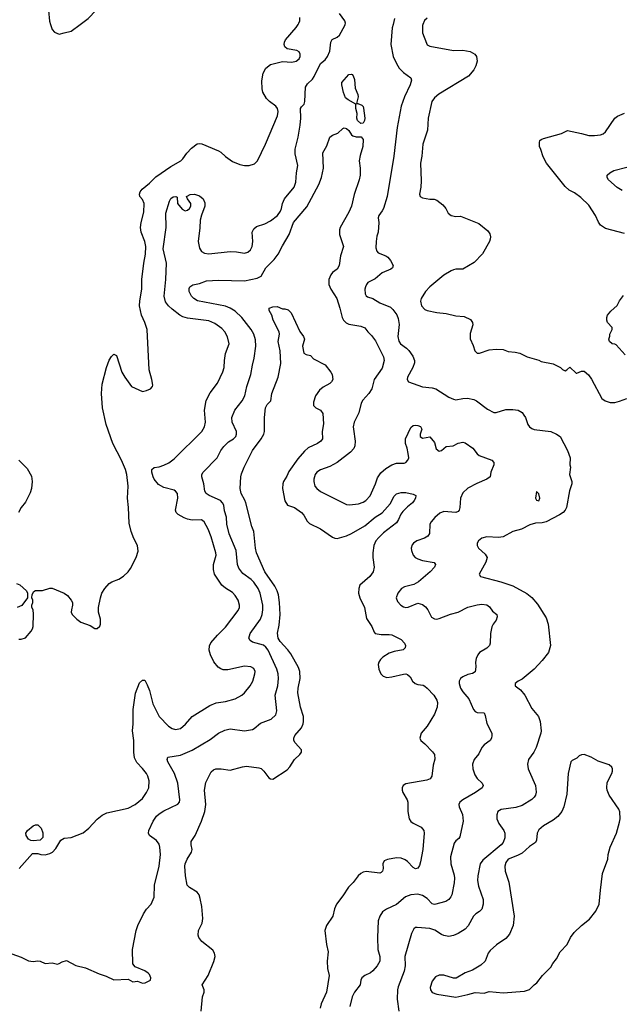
# Model space of a CAD drawing. Header units: inches. Extents: x 1678809 to 1859548, y 384609 to 522868.
# Tile 293 of 386: x 1810396 to 1815456, y 411747 to 420039. Entities that reach past the tile are written whole.
import ezdxf

# ---------------------------------------------------------------- set-up
doc = ezdxf.new("R2010")
doc.units = ezdxf.units.IN
doc.header["$MEASUREMENT"] = 0
doc.layers.add('B8411', color=7, linetype='Continuous')
doc.layers.add('B8412', color=7, linetype='Continuous')

msp = doc.modelspace()

# ---------------------------------------------------------------- linework, layer by layer
at = {"layer": 'B8411', "color": 5}
for points, elevation in [([(1810390, 414822), (1810410, 414822.4), (1810445.1, 414834.9), (1810493.6, 414890), (1810505.6, 414910), (1810509.6, 414930), (1810513.2, 415033.2), (1810508.7, 415068.7), (1810498, 415090), (1810498, 415110), (1810506, 415130), (1810506, 415150), (1810498, 415170), (1810500.4, 415199.6), (1810516.4, 415223.6), (1810528.9, 415231.1), (1810588.4, 415231.6), (1810650, 415250.8), (1810670.6, 415250.6), (1810770, 415210.7), (1810798.8, 415190), (1810831.3, 415150), (1810842, 415130), (1810842, 415110), (1810831.6, 415068.4), (1810831.3, 415050), (1810838, 415030), (1810878, 414990), (1810910, 414966.8), (1810990, 414938), (1811030, 414911.3), (1811050, 414912), (1811070, 414932), (1811077.2, 414950), (1811077.2, 414990), (1811059, 415050), (1811059, 415090), (1811076, 415170), (1811089.6, 415210.4), (1811112.7, 415250), (1811150, 415290.7), (1811173.8, 415306.2), (1811231.3, 415328.7), (1811270, 415353.4), (1811309.7, 415390.3), (1811330, 415418.8), (1811377, 415510), (1811395.5, 415564.5), (1811389.2, 415610), (1811358, 415670), (1811334.5, 415730), (1811319.1, 415799.1), (1811313, 415930), (1811304.2, 416010), (1811309.7, 416110), (1811297.7, 416210), (1811286.9, 416250), (1811253.5, 416330), (1811181.1, 416470), (1811125.4, 416630), (1811094.7, 416770), (1811086, 416890), (1811091.8, 416970), (1811127.3, 417110), (1811150, 417171.3), (1811170, 417202), (1811190, 417222), (1811211, 417210), (1811258, 417070), (1811281, 417030), (1811338.8, 416950), (1811431.9, 416908.1), (1811464.8, 416915.2), (1811498, 416930), (1811515.3, 416950), (1811518, 416962), (1811509.3, 417010), (1811485.6, 417090), (1811469.7, 417430), (1811449.7, 417490), (1811421.4, 417550), (1811405.3, 417630), (1811407, 417673), (1811425.8, 417770), (1811426.4, 417850), (1811441.4, 417990), (1811455.1, 418064.9), (1811458.6, 418130), (1811451.8, 418171.8), (1811420.9, 418250), (1811415, 418290), (1811418.7, 418330), (1811442.9, 418417.1), (1811445.8, 418490), (1811430, 418524.2), (1811407.7, 418550), (1811404.5, 418570), (1811412.1, 418590), (1811427.8, 418612.2), (1811490, 418662.3), (1811543.5, 418716.5), (1811670, 418803.8), (1811753.3, 418850), (1811771.5, 418868.5), (1811804.4, 418915.6), (1811843.1, 418956.9), (1811890, 418992.6), (1811910, 418997.3), (1811930, 418993.1), (1812070, 418934.4), (1812090, 418924.4), (1812130, 418888.4), (1812190, 418846.4), (1812250, 418818.4), (1812290.4, 418810.4), (1812330, 418810.4), (1812373.6, 418826.4), (1812400.9, 418850), (1812466, 418990), (1812567.2, 419230), (1812574.5, 419265.5), (1812567.1, 419290), (1812552.6, 419310), (1812499.6, 419350), (1812474.7, 419374.7), (1812445.1, 419430), (1812437.7, 419457.7), (1812434.9, 419525.1), (1812446.9, 419590), (1812469.8, 419630.2), (1812510, 419663.1), (1812610, 419686.7), (1812690, 419680.3), (1812726.6, 419690), (1812750, 419710.7), (1812757.7, 419730), (1812758.3, 419750), (1812749.7, 419769.7), (1812730, 419780.5), (1812650, 419794), (1812629.7, 419809.7), (1812624.2, 419830), (1812626.3, 419850), (1812635.1, 419870), (1812725.4, 419974.6), (1812742, 420000)], 380), ([(1810392, 412890), (1810504, 413016), (1810550, 413018), (1810574, 413010), (1810610, 413006.8), (1810650, 413016), (1810671.5, 413028.5), (1810701.5, 413058.5), (1810742, 413130), (1810770, 413146.8), (1810830, 413150.8), (1810930, 413190.7), (1810979.3, 413230), (1811050, 413307.3), (1811090, 413339.1), (1811130, 413359.1), (1811310, 413399.3), (1811370, 413430.4), (1811430, 413481.6), (1811464.7, 413530), (1811484.2, 413570), (1811488, 413630), (1811475.8, 413670), (1811463.5, 413690), (1811430, 413733.6), (1811383.3, 413783.3), (1811363.1, 413823.1), (1811356.4, 413870), (1811357.7, 413970), (1811346.3, 414050), (1811352.6, 414110), (1811353, 414230), (1811372.9, 414367.1), (1811405.8, 414454.2), (1811430, 414478), (1811450, 414478), (1811470, 414438), (1811488.8, 414388.8), (1811518.9, 414278.9), (1811572.2, 414170), (1811650, 414088.7), (1811680.7, 414070), (1811710, 414061.1), (1811751.8, 414070), (1811792.6, 414107.4), (1811849.8, 414170.2), (1811996.6, 414263.4), (1812050, 414284.9), (1812130, 414297.8), (1812210, 414321.3), (1812267.6, 414350), (1812289.7, 414370), (1812336.9, 414430), (1812359.1, 414470), (1812377.7, 414530), (1812378.9, 414550), (1812370, 414574), (1812342, 414590), (1812290, 414595.4), (1812150, 414564.4), (1812110, 414565.4), (1812091.8, 414571.8), (1812067.9, 414587.9), (1812031.6, 414631.6), (1812003.5, 414690), (1811991.2, 414730), (1811994.9, 414765.1), (1812007.4, 414792.6), (1812063, 414857), (1812130, 414924.4), (1812237.3, 415062.7), (1812246.9, 415090), (1812248.3, 415110), (1812237.7, 415150), (1812212.6, 415190), (1812190, 415214), (1812130, 415251), (1812097.9, 415277.9), (1812037.8, 415370), (1812027.7, 415410), (1812027.7, 415450), (1812050.6, 415529.4), (1812049.8, 415550), (1812010, 415682.9), (1811984.4, 415750), (1811950.6, 415810.6), (1811927.6, 415827.6), (1811850, 415825.8), (1811810, 415832.8), (1811783, 415843), (1811730, 415873), (1811714.3, 415890), (1811708.4, 415910), (1811728.3, 416010), (1811726, 416050), (1811710, 416069.6), (1811696.3, 416076.3), (1811610, 416100.9), (1811565.4, 416125.4), (1811529.7, 416170), (1811519.7, 416190), (1811509.8, 416230), (1811510, 416250.8), (1811530, 416268.2), (1811570, 416272.9), (1811610, 416286.7), (1811652, 416308), (1811698.2, 416341.8), (1811931.2, 416570), (1811952.2, 416610), (1811960.3, 416650), (1811953.6, 416750), (1811968.3, 416831.7), (1812001.9, 416898.1), (1812061.2, 416978.8), (1812106.5, 417073.5), (1812119.3, 417110), (1812120.6, 417170), (1812130.6, 417229.4), (1812161.5, 417310), (1812147.4, 417367.4), (1812125.7, 417410), (1812098.9, 417438.9), (1812040, 417480), (1811990, 417503.5), (1811810, 417526.4), (1811770, 417538), (1811746, 417550), (1811681.1, 417601.1), (1811649.7, 417630), (1811623.4, 417663.4), (1811613.8, 417710), (1811628.1, 417850), (1811632.2, 417990), (1811605.6, 418110), (1811630.8, 418290), (1811627.9, 418410), (1811658.4, 418510), (1811670, 418533.4), (1811690, 418546.8), (1811710.7, 418550.7), (1811723.6, 418543.6), (1811726.8, 418490), (1811764.7, 418444.7), (1811790, 418430.4), (1811810, 418435.8), (1811825.6, 418450), (1811838, 418470), (1811836.9, 418490), (1811809.2, 418530), (1811802, 418550), (1811806.6, 418553.4), (1811832, 418568), (1811870, 418570.4), (1811910, 418556.3), (1811942.8, 418530), (1811956.4, 418496.4), (1811955.8, 418470), (1811926.6, 418393.4), (1811915.5, 418350), (1811913.5, 418286.5), (1811899.6, 418170), (1811910, 418114.8), (1811926.6, 418086.6), (1811952, 418072), (1811990, 418067.4), (1812170, 418086.3), (1812224, 418084), (1812290, 418073.7), (1812319.2, 418080.8), (1812340.1, 418099.9), (1812355.6, 418130), (1812360.9, 418170), (1812354.7, 418250), (1812370, 418279.1), (1812390, 418296.4), (1812460.1, 418319.9), (1812510, 418346), (1812566.9, 418390), (1812592.9, 418427.1), (1812602.4, 418450), (1812610, 418490.7), (1812627.4, 418530), (1812708.4, 418630), (1812722.7, 418670), (1812728.2, 418750), (1812738.3, 418810), (1812716, 418910), (1812716.4, 418950), (1812741.8, 419050), (1812758.8, 419150), (1812765, 419210), (1812762.6, 419290), (1812770, 419304.9), (1812793.1, 419326.9), (1812799.3, 419350), (1812803.6, 419470), (1812820.7, 419499.3), (1812862, 419538), (1812878, 419562), (1812930, 419670.4), (1812970, 419701.3), (1812990, 419730.5), (1813010, 419774.8), (1813016.9, 419850), (1813027.2, 419872.8), (1813070, 419892.4), (1813090, 419908.2), (1813136.3, 419990), (1813139, 420000)], 360), ([(1810656.1, 420000), (1810670, 419958), (1810690, 419934.8), (1810730, 419917.3), (1810770, 419927.7), (1810830, 419943), (1810906.9, 420000)], 420), ([(1813541.3, 420000), (1813534, 419970), (1813523.6, 419830), (1813541.1, 419730), (1813569.2, 419669.2), (1813592.1, 419632.1), (1813630, 419594), (1813690.3, 419550.3), (1813698, 419530), (1813686.7, 419490), (1813637.3, 419390), (1813608.9, 419310), (1813575.3, 419130), (1813547.8, 418890), (1813491.4, 418551.4), (1813459.6, 418450), (1813450, 418429.5), (1813420.5, 418390), (1813415.5, 418370), (1813420.4, 418330), (1813417.1, 418250), (1813404.8, 418215.2), (1813397.8, 418170), (1813397.2, 418117.2), (1813403.8, 418090), (1813416.7, 418076.7), (1813481, 418050), (1813498, 418038), (1813521, 418010), (1813542, 417970), (1813536, 417950), (1813522.5, 417937.5), (1813450, 417907.6), (1813390, 417856.9), (1813330, 417826), (1813316.3, 417810), (1813308, 417790), (1813303.8, 417770), (1813305.5, 417730), (1813314.4, 417714.4), (1813326, 417706), (1813370, 417690.3), (1813430, 417656.2), (1813519.1, 417619.1), (1813539.4, 417599.4), (1813573.1, 417553.1), (1813583.9, 417523.9), (1813592, 417472), (1813581.9, 417370), (1813590, 417332.7), (1813605.3, 417310), (1813654.2, 417274.2), (1813673.6, 417253.6), (1813706.9, 417206.9), (1813721.6, 417170), (1813721.6, 417150), (1813707, 417110), (1813662.6, 417030), (1813661.3, 417010), (1813670.8, 416990), (1813790, 416946.3), (1813870, 416939.6), (1813902.8, 416930), (1814010, 416861.1), (1814050, 416842.3), (1814070, 416837.3), (1814130, 416849.2), (1814168.8, 416851.2), (1814221.6, 416841.6), (1814243.8, 416830), (1814338, 416758), (1814390, 416732), (1814410, 416731.8), (1814490, 416756), (1814550, 416757), (1814594.8, 416750), (1814627.7, 416730), (1814643.8, 416710), (1814656.4, 416690), (1814676.4, 416630), (1814690.5, 416610), (1814710, 416595.8), (1814730, 416588.9), (1814871.3, 416570), (1814918, 416550), (1814948.1, 416528.1), (1815010.4, 416410.4), (1815034, 416350), (1815031.1, 416291.1), (1815036, 416270), (1815028, 416210), (1815047.3, 416150), (1815047.3, 416130), (1815028.3, 416071.7), (1815001.6, 415930), (1814991.4, 415908.6), (1814973.4, 415890), (1814944, 415870), (1814830, 415811.3), (1814796.7, 415803.3), (1814740.5, 415799.5), (1814694.1, 415785.9), (1814624.7, 415750), (1814550, 415727.8), (1814470, 415684), (1814430, 415678.5), (1814330, 415683.5), (1814290, 415672.6), (1814261.6, 415650), (1814248.5, 415630), (1814248.5, 415610), (1814260.4, 415590), (1814316.9, 415536.9), (1814333.4, 415510), (1814322.4, 415470), (1814266, 415370), (1814278, 415350), (1814450, 415304.7), (1814550, 415271.6), (1814667.1, 415207.1), (1814710, 415174), (1814758.5, 415118.5), (1814830, 415002.8), (1814848.5, 414950), (1814869, 414770), (1814850, 414709.5), (1814797.7, 414642.3), (1814730.3, 414570), (1814630, 414485.1), (1814596, 414470), (1814570.8, 414450), (1814571, 414430), (1814615.4, 414395.4), (1814652.4, 414350), (1814710, 414239.3), (1814767.2, 414170), (1814780.9, 414130), (1814789.1, 414050.9), (1814786.2, 414030), (1814748.1, 413910), (1814726, 413870), (1814683.7, 413810), (1814674.4, 413770), (1814679.5, 413730), (1814686.7, 413710), (1814742.3, 413590), (1814747.3, 413532.7), (1814741.1, 413510), (1814729.2, 413490.8), (1814710, 413473.3), (1814630, 413421.7), (1814576.4, 413403.6), (1814451.6, 413388.4), (1814424.9, 413370), (1814415.6, 413344.4), (1814416.5, 413310), (1814431.6, 413270), (1814474.6, 413210), (1814481.7, 413190), (1814483.1, 413150), (1814468, 413110), (1814452.2, 413090), (1814298.6, 412961.4), (1814275.8, 412930), (1814255.9, 412830), (1814253.4, 412790), (1814261.5, 412741.5), (1814299.6, 412630), (1814301.5, 412590), (1814288.8, 412550), (1814270.4, 412530), (1814239.5, 412510), (1814219.6, 412490), (1814173.1, 412406.9), (1814150, 412380.5), (1814090, 412343.1), (1814050, 412326), (1814010, 412319.7), (1813970, 412326), (1813950, 412334.5), (1813892.5, 412372.5), (1813850, 412386), (1813745.3, 412394.7), (1813730, 412393.6), (1813716.7, 412383.3), (1813695.6, 412344.4), (1813639.7, 412150), (1813642, 412070), (1813634.8, 412025.2), (1813584.1, 411895.9), (1813578.5, 411870), (1813575.3, 411790), (1813590.3, 411690)], 360), ([(1813793.1, 420000), (1813789.2, 419990.8), (1813790.3, 419929.7), (1813821.8, 419841.8), (1813830, 419828.4), (1813850, 419815.8), (1814050, 419780.9), (1814130, 419782), (1814190, 419770.4), (1814230.5, 419750), (1814243.8, 419730), (1814250.4, 419690.4), (1814237.6, 419650), (1814221.8, 419618.2), (1814176.7, 419563.3), (1813927.6, 419412.4), (1813890, 419381.6), (1813868.8, 419350), (1813838.5, 419210), (1813831.6, 419110), (1813792.6, 418990), (1813784, 418890), (1813772.8, 418830), (1813778.4, 418681.6), (1813776.3, 418630), (1813765.5, 418570), (1813770.7, 418550.7), (1813790, 418538.8), (1813850, 418528), (1813887.3, 418527.3), (1813910, 418518.8), (1813961.4, 418481.4), (1813986, 418450), (1814004.7, 418410), (1814030, 418391.3), (1814070, 418381), (1814110, 418384), (1814263.6, 418323.6), (1814340.3, 418260.3), (1814355.4, 418235.4), (1814361.3, 418210), (1814360.4, 418190), (1814352.7, 418170), (1814293.6, 418066.4), (1814224.4, 417995.6), (1814130, 417937), (1814070, 417937.6), (1814050, 417933.6), (1814030, 417923), (1813970, 417886.6), (1813850, 417789.6), (1813814.4, 417750), (1813777.6, 417690), (1813772.2, 417670), (1813782, 417630), (1813810, 417599.3), (1813830, 417590.4), (1813910, 417574.4), (1813990, 417565.7), (1814070, 417544.4), (1814139.5, 417539.5), (1814193.7, 417513.7), (1814210.4, 417490.4), (1814214.4, 417470), (1814190, 417395.3), (1814190.3, 417350.3), (1814216.7, 417296.7), (1814230, 417251.3), (1814250, 417231), (1814270, 417230.8), (1814350, 417259.3), (1814410, 417264.9), (1814470, 417262), (1814510, 417244), (1814570, 417239.1), (1814610.4, 417230.4), (1814670, 417199.1), (1814770.6, 417170.6), (1814790, 417161), (1814890, 417142), (1814950.9, 417110.9), (1814970, 417092), (1814990, 417082), (1815006, 417090), (1815030, 417112), (1815083.6, 417063.6), (1815090, 417062), (1815130, 417078), (1815150, 417078), (1815187.5, 417047.5), (1815213.2, 417013.2), (1815300.7, 416850), (1815328.6, 416828.6), (1815370, 416814.9), (1815410, 416816.4), (1815450, 416826.4), (1815510, 416850.4)], 380), ([(1815490, 418238.7), (1815330, 418282), (1815289.6, 418309.6), (1815273.1, 418333.1), (1815245.6, 418390), (1815190, 418476.2), (1815123, 418543), (1815070, 418581.3), (1815024.2, 418604.2), (1814990, 418634), (1814833.2, 418830), (1814805.4, 418885.4), (1814787.2, 418947.2), (1814776, 418970), (1814773.6, 419006.4), (1814779, 419021), (1814788, 419030), (1814810, 419038.8), (1814960.1, 419079.9), (1815010, 419105.5), (1815130, 419081.3), (1815190, 419063.1), (1815237.2, 419062.8), (1815290, 419070.5), (1815310, 419079.1), (1815330, 419094.8), (1815410, 419211.3), (1815433.2, 419226.8), (1815490, 419250.8)], 380), ([(1810330, 412173), (1810410, 412145.5), (1810470, 412114.9), (1810510, 412107.7), (1810550, 412113.4), (1810570, 412110.7), (1810610, 412091), (1810670, 412098), (1810713.6, 412086.4), (1810730, 412091), (1810753.6, 412106.4), (1810790, 412116), (1810870, 412074.8), (1810950, 412054.8), (1811064.5, 412004.5), (1811125.2, 411985.2), (1811190, 411954.8), (1811310, 411958.8), (1811350, 411936), (1811390, 411941), (1811430, 411926), (1811452.9, 411927.1), (1811498, 411950), (1811502, 411970), (1811490, 411998), (1811478, 412010), (1811450, 412028.7), (1811370, 412064), (1811350, 412088), (1811345.2, 412210), (1811377.2, 412370), (1811392.7, 412410), (1811439.3, 412510), (1811465.2, 412550), (1811504, 412590), (1811529, 412650), (1811532.7, 412750), (1811571.1, 412910), (1811581.5, 413010), (1811578, 413070), (1811570, 413095.1), (1811550, 413126), (1811489.7, 413170), (1811481.1, 413190), (1811483.9, 413210), (1811519.3, 413290), (1811550, 413333.1), (1811570, 413351.6), (1811610, 413376), (1811727.4, 413432.6), (1811741.3, 413450), (1811745.4, 413470), (1811729.8, 413610), (1811700.9, 413690), (1811645.1, 413790), (1811638.4, 413810), (1811645.2, 413830), (1811750, 413844.4), (1811850, 413888.2), (1812002.2, 413977.8), (1812072, 414030), (1812123.3, 414056.7), (1812170, 414066), (1812290, 414051.8), (1812357.5, 414062.5), (1812370.9, 414069.1), (1812425, 414115), (1812514, 414150), (1812553.6, 414186.4), (1812562.2, 414217.8), (1812547.7, 414350), (1812570.9, 414430), (1812576.8, 414490), (1812572.7, 414530), (1812562.2, 414570), (1812488.4, 414728.4), (1812470, 414755.8), (1812450, 414770.7), (1812357.6, 414797.6), (1812338.4, 414810), (1812327.3, 414830), (1812337.7, 414870), (1812424.2, 414990), (1812439.5, 415030), (1812445.7, 415070), (1812445.7, 415110), (1812423.2, 415210), (1812405.7, 415250), (1812370, 415303.1), (1812346.2, 415326.2), (1812276.2, 415376.2), (1812241.2, 415421.2), (1812230.7, 415450.7), (1812219.1, 415570), (1812161.1, 415710), (1812141.6, 415790), (1812138.5, 415850), (1812122.5, 415902.5), (1812115.3, 415950), (1812105.3, 415970), (1812086.9, 415990), (1811992.5, 416032.5), (1811967.6, 416050), (1811956.9, 416070), (1811946.6, 416130), (1811929.7, 416190), (1811931.3, 416210), (1811940.5, 416230), (1812059.7, 416350), (1812089.8, 416410.2), (1812115.5, 416444.5), (1812156, 416484), (1812196.2, 416510), (1812216.9, 416530), (1812224, 416550), (1812222.2, 416570), (1812186.9, 416650), (1812182.6, 416690), (1812208, 416750), (1812270, 416828.7), (1812292.5, 416872.5), (1812310.8, 416949.2), (1812342.7, 417050), (1812356.3, 417130), (1812372.1, 417187.9), (1812385.7, 417290), (1812382.8, 417342.8), (1812369.8, 417389.8), (1812347.4, 417430), (1812268.7, 417530), (1812210, 417585), (1812168.2, 417610), (1812130, 417625.7), (1811893, 417673), (1811863, 417690), (1811843.5, 417710), (1811824.7, 417750), (1811825.1, 417774.9), (1811830, 417790.5), (1811854.3, 417805.7), (1811910, 417818), (1811970, 417839.8), (1812070, 417844.3), (1812290, 417840.7), (1812398, 417862), (1812430, 417880.2), (1812470, 417950.2), (1812539.9, 418020.1), (1812574.8, 418065.2), (1812610, 418135.5), (1812667.2, 418230), (1812702, 418330), (1812815.8, 418464.2), (1812915.9, 418650), (1812939.8, 418710), (1812956.5, 418790), (1812950, 418918.8), (1812984, 418976), (1813009.8, 419050.2), (1813030, 419068.2), (1813075.2, 419084.8), (1813117.6, 419122.4), (1813130, 419128), (1813150, 419123.8), (1813170, 419104.9), (1813190.5, 419070), (1813201.8, 419061.8), (1813230, 419053.4), (1813273.7, 419053.7), (1813290, 419031.3), (1813287, 418970), (1813263.4, 418896.6), (1813256, 418850), (1813264.6, 418790), (1813264.9, 418730), (1813256.5, 418690), (1813212.8, 418567.2), (1813191, 418470), (1813170, 418418.4), (1813097, 418290), (1813090.3, 418270), (1813090.3, 418230), (1813123.1, 418130), (1813097.5, 418050), (1813087.8, 417970), (1813070, 417938.7), (1813030.2, 417909.8), (1813016.5, 417890), (1813001.3, 417850), (1813000.3, 417810), (1813018.3, 417770), (1813068.9, 417690), (1813094.3, 417610), (1813111.4, 417530), (1813122.8, 417510), (1813147.3, 417487.3), (1813170, 417476.5), (1813270, 417459.6), (1813304.6, 417444.6), (1813328.5, 417410), (1813360.3, 417380.3), (1813394.5, 417334.5), (1813460.3, 417200.3), (1813467.2, 417170), (1813450, 417106), (1813381.7, 417010), (1813363.1, 416930), (1813337, 416890), (1813285.6, 416834.4), (1813271.8, 416810), (1813252.1, 416727.9), (1813213.8, 416650), (1813206.5, 416610), (1813207.6, 416590), (1813223.6, 416490), (1813220.3, 416450), (1813212.3, 416427.7), (1813184.1, 416395.9), (1813071, 416309), (1813010, 416275.3), (1812930.2, 416249.8), (1812899.5, 416230), (1812886, 416210), (1812874.3, 416170), (1812872.8, 416150), (1812883.2, 416110), (1812898, 416090), (1812930, 416066.5), (1813150, 415956.5), (1813174.7, 415954.7), (1813250, 415963.2), (1813290, 415974.9), (1813312.8, 415990), (1813348.3, 416030), (1813392.8, 416130), (1813410, 416181), (1813437.2, 416222.8), (1813480.5, 416259.5), (1813529.7, 416290.3), (1813570, 416303.7), (1813634.5, 416305.5), (1813650, 416310.7), (1813666.6, 416330), (1813673, 416350), (1813670, 416386), (1813661.6, 416430), (1813646.3, 416470), (1813645.1, 416510), (1813690, 416604), (1813710, 416621.6), (1813730, 416624.9), (1813750, 416622), (1813772, 416612), (1813783.8, 416590), (1813768.8, 416550), (1813770.7, 416530), (1813790, 416515.5), (1813850, 416527.3), (1813890, 416478.8), (1813905.8, 416425.8), (1813930, 416406.4), (1813950, 416410.5), (1813990, 416443.8), (1814048.5, 416451.5), (1814090, 416472.7), (1814130, 416480.5), (1814150, 416475.5), (1814213, 416430), (1814250, 416384), (1814266.8, 416370), (1814373.4, 416330), (1814390.5, 416310), (1814390.4, 416290), (1814364.4, 416230), (1814358.7, 416190), (1814330.4, 416170), (1814246.1, 416133.9), (1814170, 416093.7), (1814130, 416055.6), (1814109.3, 416010.7), (1814104, 415930), (1814098.9, 415910), (1814090, 415898.7), (1814070, 415888.6), (1813970, 415898.9), (1813935.9, 415884.1), (1813892.4, 415847.6), (1813861.3, 415810), (1813852.4, 415790), (1813848.9, 415711.1), (1813834.9, 415690), (1813806.5, 415673.5), (1813743, 415650), (1813712.7, 415630), (1813703, 415617), (1813694.4, 415590), (1813695.8, 415570), (1813710, 415530.7), (1813728.4, 415510), (1813750, 415497.8), (1813790, 415484.7), (1813888, 415468), (1813899.1, 415450), (1813890.4, 415430), (1813853.4, 415390), (1813755.1, 415304.9), (1813715.9, 415284.1), (1813636.5, 415263.5), (1813612.7, 415250), (1813581.3, 415210), (1813568.4, 415170), (1813579.2, 415139.2), (1813605.5, 415110), (1813630, 415094.4), (1813650, 415088.7), (1813670, 415092), (1813750, 415124.4), (1813790, 415114.4), (1813814.3, 415094.3), (1813834, 415070), (1813866.4, 415006.4), (1813890, 414993.1), (1813910, 414991.6), (1813930, 414996.5), (1814026.3, 415033.7), (1814090, 415050.3), (1814170, 415091.5), (1814250, 415112.6), (1814290, 415117.6), (1814330.2, 415110.2), (1814353.6, 415093.6), (1814379, 415059), (1814414.8, 415030), (1814419.1, 415010), (1814410, 414982), (1814386, 414950), (1814374.4, 414925.6), (1814361, 414870), (1814360.7, 414790), (1814354, 414770), (1814332.1, 414747.9), (1814270.5, 414709.5), (1814254.8, 414690), (1814241.4, 414658.6), (1814234.8, 414630), (1814238.8, 414590), (1814232.8, 414547.2), (1814210, 414533.2), (1814170, 414523.7), (1814130, 414504.5), (1814110.7, 414490), (1814099.1, 414470), (1814097.1, 414450), (1814110.4, 414410), (1814130, 414378), (1814180.6, 414320.6), (1814218.4, 414230), (1814232.9, 414212.9), (1814250, 414204.2), (1814310, 414201), (1814318.5, 414178.5), (1814331.3, 414111.3), (1814373, 414030), (1814373.4, 414010), (1814370.7, 413990), (1814358.8, 413970), (1814310, 413933.2), (1814290.5, 413909.5), (1814262.8, 413857.2), (1814224.4, 413810), (1814210.3, 413770), (1814213.4, 413730), (1814230, 413678.8), (1814249, 413649), (1814293, 413610), (1814301.6, 413590), (1814292.7, 413570), (1814234.9, 413530), (1814128.2, 413470), (1814104.4, 413450), (1814095.8, 413430), (1814098, 413410), (1814125.4, 413345.4), (1814132, 413290), (1814102.5, 413157.5), (1814095.5, 413144.5), (1814070, 413123.6), (1814055.8, 413104.2), (1814024.7, 412990), (1814029, 412931), (1814056, 412836), (1814059, 412810), (1814056, 412770), (1814035.6, 412670), (1814028, 412652), (1814010.2, 412629.8), (1813986.4, 412613.6), (1813890, 412588.6), (1813870, 412592.4), (1813830, 412638.2), (1813790, 412663.5), (1813750, 412674.8), (1813690, 412669.8), (1813647.4, 412652.6), (1813570.8, 412589.2), (1813485.5, 412550), (1813452.5, 412527.5), (1813429.1, 412490.9), (1813415.3, 412450), (1813410.2, 412310), (1813412, 412210), (1813430.2, 412150), (1813430, 412109.3), (1813408.9, 412070), (1813370, 412028.2), (1813350, 412012.6), (1813302.8, 411990), (1813279.1, 411970), (1813270.4, 411950), (1813263.1, 411910), (1813217.2, 411850), (1813196.9, 411810), (1813176.5, 411730)], 340), ([(1815470, 418601.1), (1815430, 418626.8), (1815355.1, 418690), (1815344.2, 418710), (1815345.6, 418730), (1815366.6, 418750), (1815400.9, 418770), (1815510, 418796.1)], 360), ([(1815496.4, 417216.4), (1815420.4, 417300.4), (1815410, 417308), (1815386, 417310), (1815366, 417330), (1815358, 417350), (1815367.3, 417372.7), (1815368, 417390), (1815388, 417430), (1815387.3, 417447.3), (1815348.7, 417490), (1815342, 417510), (1815342, 417530), (1815348.7, 417550), (1815376.4, 417583.6), (1815430, 417632), (1815449.1, 417670.9), (1815483.1, 417716.9)], 380), ([(1811925.5, 411690), (1811937.2, 411810), (1811949.7, 411850), (1811949.7, 411870), (1811932.8, 411910), (1811984, 411990), (1812032.6, 412107.4), (1812041.8, 412150), (1812037.2, 412177.2), (1812022.3, 412202.3), (1811930, 412277.7), (1811905.1, 412310), (1811899.8, 412330), (1811901.5, 412370), (1811932.8, 412430), (1811939.6, 412470), (1811930.6, 412570), (1811917.7, 412637.7), (1811908.4, 412668.4), (1811891.9, 412691.9), (1811827.3, 412730), (1811806.9, 412750), (1811794, 412830), (1811788.7, 412910), (1811791, 412930), (1811805.7, 412970), (1811844.7, 413030), (1811848, 413050), (1811840.7, 413090), (1811842, 413118), (1811874.3, 413170), (1811927.1, 413290), (1811955.3, 413370), (1811963.5, 413430), (1811952.2, 413550), (1811965.2, 413614.8), (1812010, 413704.9), (1812030, 413721.6), (1812049, 413730), (1812094, 413730), (1812170, 413718.4), (1812272.9, 413747.1), (1812308.1, 413751.9), (1812410, 413739.5), (1812430, 413732.7), (1812453.4, 413710), (1812495.6, 413655.6), (1812510, 413645.5), (1812530, 413643.8), (1812650, 413722.3), (1812671.8, 413748.2), (1812710.7, 413809.3), (1812755.6, 413850), (1812769.6, 413870), (1812769.6, 413890), (1812717.4, 413950), (1812706.6, 413970), (1812704.7, 413990), (1812714.7, 414010), (1812770, 414076.4), (1812783.8, 414110), (1812787, 414130), (1812785.8, 414170), (1812761, 414250), (1812739.8, 414370), (1812742.5, 414410), (1812758.4, 414490), (1812757, 414550), (1812743.6, 414583.6), (1812679.1, 414699.1), (1812653.7, 414733.7), (1812590, 414801.5), (1812574.2, 414830), (1812567.9, 414872.1), (1812581.1, 414938.9), (1812589.8, 415030), (1812584.7, 415130), (1812575.3, 415195.3), (1812565.2, 415230), (1812546, 415270), (1812460.6, 415390), (1812392.4, 415550), (1812382, 415590), (1812369.8, 415729.8), (1812351.7, 415771.7), (1812302, 415970), (1812293.6, 415993.6), (1812261.3, 416050), (1812253.6, 416090), (1812258, 416190), (1812264.1, 416215.9), (1812286.9, 416270), (1812357.2, 416410), (1812429.9, 416510.1), (1812453.3, 416550), (1812459.2, 416570), (1812459.7, 416690), (1812465.6, 416770), (1812482.2, 416797.8), (1812513, 416830), (1812519.2, 416890), (1812574.7, 417030), (1812595.9, 417144.1), (1812591.2, 417251.2), (1812572.6, 417330), (1812584.7, 417390), (1812581.6, 417410), (1812532.3, 417510), (1812520.9, 417550), (1812499, 417590), (1812498, 417610), (1812530, 417622), (1812564.5, 417624.5), (1812610, 417604.9), (1812630, 417604.9), (1812657, 417597), (1812682, 417570), (1812754.8, 417414.8), (1812788.4, 417370), (1812796.3, 417350), (1812779.3, 417290), (1812790.5, 417230.5), (1812810, 417219.1), (1812844.7, 417210), (1812870, 417184), (1812970, 417134), (1813018, 417070), (1813028, 417050), (1813033.4, 417010), (1813024, 416990), (1813010, 416976), (1812954, 416946), (1812920.8, 416919.2), (1812888.7, 416871.3), (1812870, 416818), (1812870.5, 416790), (1812890.3, 416770.3), (1812930.8, 416750), (1812950, 416722), (1812955.8, 416635.8), (1812945.3, 416570), (1812946, 416510), (1812933, 416490), (1812905.5, 416470), (1812827.4, 416432.6), (1812795.1, 416404.9), (1812740.1, 416339.9), (1812664.8, 416235.2), (1812645.9, 416194.1), (1812617.4, 416150), (1812612.6, 416130), (1812611.5, 416090), (1812630, 415986), (1812652, 415952), (1812710, 415932.4), (1812770, 415888.4), (1812790, 415865.5), (1812816.9, 415816.9), (1812836.2, 415796.2), (1812931.1, 415751.1), (1813030, 415681.3), (1813050, 415672), (1813070, 415670.3), (1813150, 415694), (1813190, 415711.5), (1813302.8, 415777.2), (1813391.6, 415850), (1813450, 415885.7), (1813518.2, 415961.8), (1813550, 416028), (1813570, 416045.3), (1813610, 416056.9), (1813650, 416057.4), (1813710, 416044.9), (1813732.7, 416032.7), (1813730.4, 416010), (1813719.5, 415990), (1813704.4, 415970), (1813662.7, 415937.3), (1813623.2, 415896.8), (1813606, 415874), (1813587.6, 415830), (1813570, 415802.4), (1813461.2, 415718.8), (1813420.4, 415679.6), (1813397.3, 415650), (1813380.7, 415610), (1813371.6, 415550), (1813370.3, 415510.3), (1813381.6, 415430), (1813374.9, 415390), (1813346, 415350), (1813262.8, 415277.2), (1813251.7, 415248.3), (1813250.3, 415210), (1813262.8, 415170), (1813301.3, 415090), (1813317.2, 414997.2), (1813363.8, 414930), (1813382, 414882), (1813390.6, 414870.6), (1813440.3, 414860.3), (1813510, 414862.8), (1813530, 414859), (1813610, 414820.5), (1813639.1, 414790), (1813647.3, 414770), (1813642.8, 414750), (1813626.2, 414733.8), (1813550, 414719.8), (1813510, 414704.8), (1813454.6, 414670), (1813435.6, 414650), (1813421.5, 414630), (1813415.3, 414610), (1813421.5, 414570), (1813439, 414530), (1813459.3, 414510), (1813490, 414500.2), (1813530, 414504.5), (1813630, 414528.9), (1813650, 414530.4), (1813664.2, 414524.2), (1813684.4, 414504.4), (1813706, 414470), (1813727, 414450), (1813750, 414441.3), (1813793.9, 414433.9), (1813810, 414427.4), (1813830, 414410.3), (1813886, 414350), (1813911.2, 414310), (1813915.2, 414290), (1813913, 414250), (1813890, 414189.6), (1813830, 414089.3), (1813778, 414030), (1813767.7, 413990), (1813774.8, 413970), (1813810, 413940.7), (1813874.1, 413874.1), (1813890.4, 413850), (1813892.5, 413812.5), (1813879.9, 413760.1), (1813868.4, 413670), (1813854, 413646), (1813825.5, 413634.5), (1813650, 413603.5), (1813626.4, 413590), (1813618.7, 413570), (1813618, 413550), (1813624.6, 413530), (1813658.9, 413470), (1813664.9, 413450), (1813665.8, 413370), (1813676, 413310), (1813690, 413286.7), (1813710, 413272), (1813777.8, 413237.8), (1813801.3, 413210), (1813803.7, 413190), (1813791.7, 413050), (1813773.4, 412946.6), (1813762.8, 412917.2), (1813750, 412894), (1813730, 412889.3), (1813710, 412900.7), (1813663.1, 412950), (1813643.7, 412963.7), (1813610, 412977.3), (1813570, 412980.2), (1813493.9, 412966.1), (1813465.7, 412954.3), (1813456.5, 412930), (1813457, 412890), (1813452.4, 412870), (1813442.4, 412857.6), (1813430, 412851.8), (1813315.4, 412864.6), (1813290, 412859.7), (1813270, 412849.6), (1813248.4, 412830), (1813205.7, 412774.3), (1813164.8, 412735.2), (1813118.2, 412661.8), (1813064.4, 412590), (1813049, 412551), (1813034.9, 412490), (1812982, 412410), (1812967.4, 412370), (1812981.3, 412250), (1812994.4, 412190), (1812985.5, 412110), (1812990.2, 412050), (1813001.8, 411990), (1812980.8, 411850), (1812936.5, 411750), (1812926.3, 411713.7)], 320), ([(1810390, 416330.6), (1810460.3, 416260.3), (1810495.3, 416195.3), (1810501.1, 416150), (1810494.6, 416090), (1810484.8, 416055.2), (1810444.2, 415975.8), (1810408.5, 415930), (1810386.7, 415890)], 380), ([(1810370.5, 415290.5), (1810398.8, 415278.8), (1810454, 415230), (1810462, 415210), (1810462, 415170), (1810414.4, 415105.6), (1810374, 415090)], 380)]:
    msp.add_lwpolyline(points, dxfattribs=dict(at, elevation=elevation))
for points, elevation in [([(1813234, 419334), (1813246, 419334), (1813278.4, 419318.4), (1813288.3, 419308.3), (1813293.8, 419293.8), (1813303, 419210), (1813300.7, 419190), (1813290, 419168.7), (1813270, 419164), (1813241.2, 419190), (1813237.2, 419210), (1813239.6, 419250), (1813227.7, 419292.3), (1813229, 419329), (1813163.3, 419363.3), (1813141.2, 419381.2), (1813124.8, 419424.8), (1813109.6, 419490), (1813109.6, 419510), (1813170, 419579.1), (1813190, 419580.7), (1813196.4, 419576.4), (1813205.5, 419565.5), (1813215.8, 419535.8), (1813223.4, 419463.4), (1813244, 419410), (1813246.8, 419390)], 340), ([(1814750, 416066), (1814741, 416010), (1814750, 415992), (1814770, 415986.8), (1814777.2, 416010), (1814770, 416046)], 360), ([(1815150, 413852.3), (1815130, 413849.3), (1815110, 413839.3), (1815090, 413819), (1815050, 413802), (1815038, 413790), (1815016.4, 413690), (1815004.2, 413515.8), (1814980.9, 413410), (1814964.2, 413370), (1814930, 413328.2), (1814890, 413298.9), (1814807.7, 413250), (1814770, 413218), (1814754.9, 413190), (1814750.5, 413130), (1814742, 413110), (1814690, 413075.4), (1814630, 413019.8), (1814590, 412999.3), (1814510.5, 412970), (1814490, 412941.2), (1814483.6, 412910), (1814486, 412870), (1814516.7, 412776.7), (1814560.4, 412490), (1814552.4, 412410), (1814522.9, 412337.1), (1814490, 412300.7), (1814411.6, 412248.4), (1814358.3, 412201.7), (1814341.7, 412178.3), (1814318, 412110), (1814282, 412078), (1814210, 412036.3), (1814148, 412012), (1814071.6, 411968.4), (1814050, 411968), (1813970, 411991.5), (1813930, 411991.8), (1813900.3, 411979.7), (1813870, 411941.2), (1813855.3, 411890), (1813856.4, 411870), (1813870, 411847.7), (1813910, 411832.2), (1814070, 411808.8), (1814170, 411828.8), (1814233.3, 411846.7), (1814310, 411842), (1814350, 411854), (1814470, 411845.3), (1814650, 411858.8), (1814690, 411871.3), (1814728.7, 411910), (1814752.9, 411927.1), (1814799, 411990), (1814870, 412061), (1814886, 412090), (1814918, 412130), (1814949.5, 412190.5), (1815009.2, 412250), (1815037.2, 412310), (1815067.2, 412352.8), (1815127.7, 412412.3), (1815195.9, 412464.1), (1815249.6, 412530.4), (1815278.4, 412590), (1815288, 412710), (1815306.6, 412850), (1815349.5, 412969.5), (1815354.3, 413010), (1815371.1, 413070), (1815422.6, 413190), (1815450, 413281), (1815454.5, 413310), (1815451.2, 413368.8), (1815442.6, 413390), (1815362.9, 413510), (1815345.6, 413550), (1815341.6, 413570), (1815346, 413614), (1815384, 413690), (1815389, 413710), (1815388.7, 413730), (1815383.1, 413743.1), (1815363.1, 413763.1), (1815270, 413796), (1815209.6, 413829.6)], 380), ([(1810510, 413124), (1810490, 413128), (1810470, 413138), (1810450, 413168), (1810449.4, 413190), (1810461.2, 413210), (1810510, 413251.3), (1810530, 413258), (1810550, 413258), (1810578, 413230), (1810591.1, 413191.1), (1810591.1, 413151.1), (1810570, 413129)], 360)]:
    msp.add_lwpolyline(points, close=True, dxfattribs=dict(at, elevation=elevation))
at = {"layer": 'B8412', "color": 5}
for points, elevation in [([(1810906.9, 420000), (1810971.8, 420048.2), (1811041.3, 420118.7), (1811103.7, 420210), (1811118, 420250), (1811117.5, 420282.5), (1811106, 420350), (1811107.2, 420447.2), (1811102.7, 420462.7), (1811092.1, 420472.1), (1811050, 420481.6), (1810970, 420489.6), (1810850, 420449.6), (1810830, 420449.5), (1810810, 420456), (1810770, 420483.7), (1810750, 420489.4), (1810710, 420472.7), (1810692.1, 420447.9), (1810657.6, 420370), (1810633.7, 420250), (1810630.4, 420210), (1810647.1, 420027.1), (1810656.1, 420000)], 420), ([(1813139, 420000), (1813141.6, 420010), (1813136.2, 420030), (1813090.7, 420090.7)], 360), ([(1812742, 420000), (1812748.5, 420010), (1812755.3, 420030), (1812757.4, 420057.4)], 380), ([(1813553.6, 420050), (1813541.3, 420000)], 360), ([(1813827.5, 420052.5), (1813807.1, 420032.9), (1813793.1, 420000)], 380)]:
    msp.add_lwpolyline(points, dxfattribs=dict(at, elevation=elevation))

doc.saveas('drawing.dxf')
